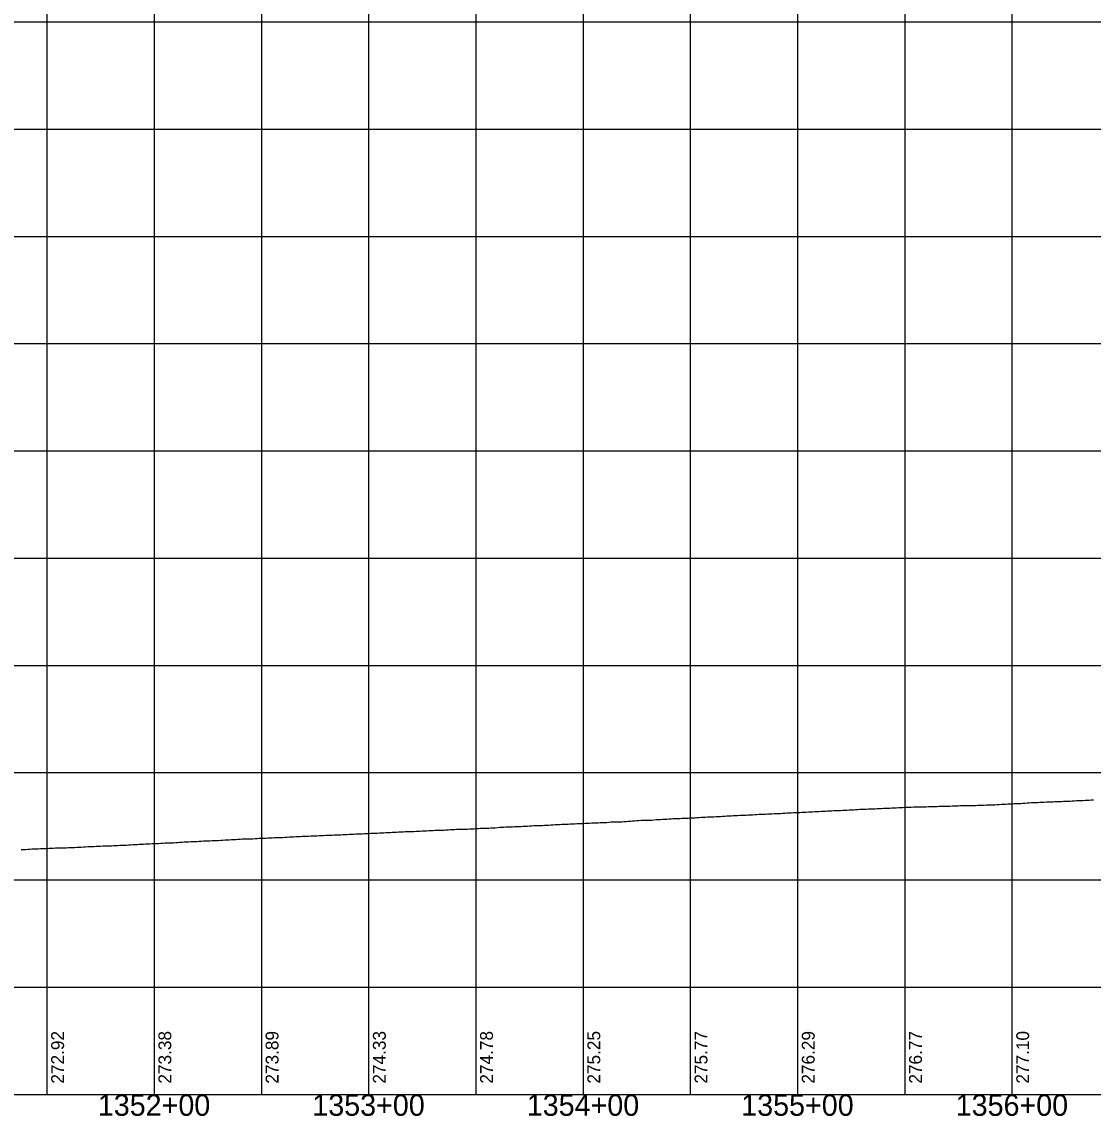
# Model space of a CAD drawing. Extents: x -90830 to 2015517, y -20856 to 836331.
# Drawn here: x 19662 to 20161, y 20053 to 20563 of the extents above; entities that cross this region are included whole.
import ezdxf

# ---------------------------------------------------------------- set-up
doc = ezdxf.new("R2010")
doc.units = 0
for name, color, linetype in [('Level 1', 7, 'Continuous'), ('RD_DDB_Profile_EX', 7, 'Continuous'), ('RD_DDB_StaTX', 7, 'Continuous'), ('RD_DDB_StripGrade', 7, 'Continuous'), ('RD_GPK_Profile_Cell', 7, 'Continuous')]:
    doc.layers.add(name, color=color, linetype=linetype)

msp = doc.modelspace()

# ---------------------------------------------------------------- linework, layer by layer
at = {"layer": 'Level 1'}
for p, q in [((19673.46, 21062.87), (19673.46, 20562.87)), ((19723.46, 21062.87), (19723.46, 20562.87)), ((19773.46, 21062.87), (19773.46, 20562.87)), ((19823.46, 21062.87), (19823.46, 20562.87)), ((19873.46, 21062.87), (19873.46, 20562.87)), ((19923.46, 21062.87), (19923.46, 20562.87)), ((19973.46, 21062.87), (19973.46, 20562.87)), ((20023.46, 21062.87), (20023.46, 20562.87)), ((20073.46, 21062.87), (20073.46, 20562.87)), ((20123.46, 21062.87), (20123.46, 20562.87)), ((19223.46, 20562.87), (20823.46, 20562.87)), ((19223.46, 20562.87), (20823.46, 20562.87)), ((19673.46, 20562.87), (19673.46, 20062.87)), ((19723.46, 20562.87), (19723.46, 20062.87)), ((19773.46, 20562.87), (19773.46, 20062.87)), ((19823.46, 20562.87), (19823.46, 20062.87)), ((19873.46, 20562.87), (19873.46, 20062.87)), ((19923.46, 20562.87), (19923.46, 20062.87)), ((19973.46, 20562.87), (19973.46, 20062.87)), ((20023.46, 20562.87), (20023.46, 20062.87)), ((20073.46, 20562.87), (20073.46, 20062.87)), ((20123.46, 20562.87), (20123.46, 20062.87)), ((19223.46, 20512.87), (20823.46, 20512.87)), ((19223.46, 20462.87), (20823.46, 20462.87)), ((19223.46, 20412.87), (20823.46, 20412.87)), ((19223.46, 20362.87), (20823.46, 20362.87)), ((19223.46, 20312.87), (20823.46, 20312.87)), ((19223.46, 20262.87), (20823.46, 20262.87)), ((19223.46, 20212.87), (20823.46, 20212.87)), ((19223.46, 20162.87), (20823.46, 20162.87)), ((19223.46, 20112.87), (20823.46, 20112.87)), ((19223.46, 20062.87), (20823.46, 20062.87))]:
    msp.add_line(p, q, dxfattribs=at)
at = {"layer": 'RD_DDB_Profile_EX'}
for points in [[(20040.51, 20195.15), (20041.51, 20195.19), (20042.51, 20195.2), (20043.51, 20195.29), (20044.51, 20195.35), (20045.51, 20195.4), (20046.51, 20195.44), (20047.51, 20195.5), (20048.51, 20195.59), (20049.51, 20195.59), (20050.51, 20195.65), (20051.51, 20195.74), (20052.51, 20195.79), (20053.51, 20195.84), (20054.51, 20195.89), (20055.51, 20195.9), (20056.51, 20195.94), (20057.51, 20195.99), (20058.51, 20196.04), (20059.51, 20196.05), (20060.51, 20196.14), (20061.51, 20196.19), (20062.51, 20196.2), (20063.51, 20196.25), (20064.51, 20196.3), (20065.51, 20196.34), (20066.51, 20196.35), (20067.51, 20196.4), (20068.51, 20196.49), (20069.51, 20196.5), (20070.51, 20196.55), (20071.51, 20196.6), (20072.51, 20196.65), (20073.51, 20196.74), (20074.51, 20196.75), (20075.51, 20196.75), (20076.51, 20196.76), (20077.51, 20196.85), (20078.51, 20196.86), (20079.51, 20196.9), (20080.51, 20196.95), (20081.51, 20196.95), (20082.51, 20196.95), (20083.51, 20196.96), (20084.51, 20197.01), (20085.51, 20197.05), (20086.51, 20197.05), (20087.51, 20197.06), (20088.51, 20197.12), (20089.51, 20197.2), (20090.51, 20197.2), (20091.51, 20197.17), (20092.51, 20197.25), (20093.51, 20197.21), (20094.51, 20197.26), (20095.51, 20197.32), (20096.51, 20197.37), (20097.51, 20197.41), (20098.51, 20197.42), (20099.51, 20197.51), (20100.51, 20197.51), (20101.51, 20197.52), (20102.51, 20197.52), (20103.51, 20197.52), (20104.51, 20197.57), (20105.51, 20197.62), (20106.51, 20197.62), (20107.51, 20197.63), (20108.51, 20197.67), (20109.51, 20197.68), (20110.51, 20197.73), (20111.51, 20197.78), (20112.51, 20197.82), (20113.51, 20197.83), (20114.51, 20197.88), (20115.51, 20197.93), (20116.51, 20197.98), (20117.51, 20198.04), (20118.51, 20198.13), (20119.51, 20198.17), (20120.51, 20198.19), (20121.51, 20198.28), (20122.51, 20198.33), (20123.51, 20198.38), (20124.51, 20198.42), (20125.51, 20198.43), (20126.51, 20198.48), (20127.51, 20198.53), (20128.51, 20198.58), (20129.51, 20198.64), (20130.51, 20198.74), (20131.51, 20198.83), (20132.51, 20198.88), (20133.51, 20198.92), (20134.51, 20198.93), (20135.51, 20198.98), (20136.51, 20199.03), (20137.51, 20199.08), (20138.51, 20199.13), (20139.51, 20199.18), (20140.51, 20199.23)], [(20140.51, 20199.23), (20141.51, 20199.28), (20142.51, 20199.33), (20143.51, 20199.38), (20144.51, 20199.43), (20145.51, 20199.47), (20146.51, 20199.48), (20147.51, 20199.53), (20148.51, 20199.57), (20149.51, 20199.58), (20150.51, 20199.63), (20151.51, 20199.68), (20152.51, 20199.74), (20153.51, 20199.82), (20154.51, 20199.83), (20155.51, 20199.88), (20156.51, 20199.93), (20157.51, 20199.97), (20158.51, 20199.99), (20159.51, 20200.08), (20160.51, 20200.12), (20161.51, 20200.13)], [(19940.51, 20189.93), (19941.51, 20189.98), (19942.51, 20190.02), (19943.51, 20190.04), (19944.51, 20190.18), (19945.51, 20190.24), (19946.51, 20190.33), (19947.51, 20190.38), (19948.51, 20190.48), (19949.51, 20190.53), (19950.51, 20190.63), (19951.51, 20190.67), (19952.51, 20190.67), (19953.51, 20190.67), (19954.51, 20190.68), (19955.51, 20190.78), (19956.51, 20190.88), (19957.51, 20190.98), (19958.51, 20191.03), (19959.51, 20191.08), (19960.51, 20191.13), (19961.51, 20191.18), (19962.51, 20191.23), (19963.51, 20191.28), (19964.51, 20191.33), (19965.51, 20191.43), (19966.51, 20191.47), (19967.51, 20191.48), (19968.51, 20191.53), (19969.51, 20191.63), (19970.51, 20191.67), (19971.51, 20191.67), (19972.51, 20191.68), (19973.51, 20191.73), (19974.51, 20191.82), (19975.51, 20191.83), (19976.51, 20191.88), (19977.51, 20191.98), (19978.51, 20192.03), (19979.51, 20192.08), (19980.51, 20192.18), (19981.51, 20192.22), (19982.51, 20192.23), (19983.51, 20192.28), (19984.51, 20192.33), (19985.51, 20192.38), (19986.51, 20192.43), (19987.51, 20192.48), (19988.51, 20192.53), (19989.51, 20192.58), (19990.51, 20192.67), (19991.51, 20192.68), (19992.51, 20192.73), (19993.51, 20192.83), (19994.51, 20192.88), (19995.51, 20192.93), (19996.51, 20192.97), (19997.51, 20192.98), (19998.51, 20193.03), (19999.51, 20193.08), (20000.51, 20193.18), (20001.51, 20193.22), (20002.51, 20193.23), (20003.51, 20193.28), (20004.51, 20193.38), (20005.51, 20193.43), (20006.51, 20193.48), (20007.51, 20193.52), (20008.51, 20193.53), (20009.51, 20193.62), (20010.51, 20193.63), (20011.51, 20193.72), (20012.51, 20193.77), (20013.51, 20193.77), (20014.51, 20193.82), (20015.51, 20193.87), (20016.51, 20193.93), (20017.51, 20194.02), (20018.51, 20194.07), (20019.51, 20194.12), (20020.51, 20194.17), (20021.51, 20194.22), (20022.51, 20194.31), (20023.51, 20194.31), (20024.51, 20194.32), (20025.51, 20194.41), (20026.51, 20194.46), (20027.51, 20194.51), (20028.51, 20194.56), (20029.51, 20194.61), (20030.51, 20194.66), (20031.51, 20194.71), (20032.51, 20194.75), (20033.51, 20194.8), (20034.51, 20194.85), (20035.51, 20194.86), (20036.51, 20194.95), (20037.51, 20195), (20038.51, 20195.01), (20039.51, 20195.1), (20040.51, 20195.15)], [(19840.51, 20185.37), (19841.51, 20185.37), (19842.51, 20185.38), (19843.51, 20185.47), (19844.51, 20185.48), (19845.51, 20185.53), (19846.51, 20185.58), (19847.51, 20185.63), (19848.51, 20185.68), (19849.51, 20185.77), (19850.51, 20185.77), (19851.51, 20185.82), (19852.51, 20185.87), (19853.51, 20185.92), (19854.51, 20185.97), (19855.51, 20186.02), (19856.51, 20186.06), (19857.51, 20186.07), (19858.51, 20186.12), (19859.51, 20186.21), (19860.51, 20186.26), (19861.51, 20186.35), (19862.51, 20186.35), (19863.51, 20186.4), (19864.51, 20186.45), (19865.51, 20186.49), (19866.51, 20186.49), (19867.51, 20186.49), (19868.51, 20186.54), (19869.51, 20186.58), (19870.51, 20186.59), (19871.51, 20186.64), (19872.51, 20186.73), (19873.51, 20186.79), (19874.51, 20186.88), (19875.51, 20186.92), (19876.51, 20186.93), (19877.51, 20186.97), (19878.51, 20186.97), (19879.51, 20187.03), (19880.51, 20187.12), (19881.51, 20187.12), (19882.51, 20187.18), (19883.51, 20187.28), (19884.51, 20187.37), (19885.51, 20187.42), (19886.51, 20187.47), (19887.51, 20187.52), (19888.51, 20187.56), (19889.51, 20187.53), (19890.51, 20187.63), (19891.51, 20187.72), (19892.51, 20187.77), (19893.51, 20187.77), (19894.51, 20187.82), (19895.51, 20187.87), (19896.51, 20187.93), (19897.51, 20187.98), (19898.51, 20188.08), (19899.51, 20188.13), (19900.51, 20188.18), (19901.51, 20188.23), (19902.51, 20188.27), (19903.51, 20188.27), (19904.51, 20188.28), (19905.51, 20188.33), (19906.51, 20188.42), (19907.51, 20188.43), (19908.51, 20188.48), (19909.51, 20188.58), (19910.51, 20188.62), (19911.51, 20188.63), (19912.51, 20188.73), (19913.51, 20188.77), (19914.51, 20188.78), (19915.51, 20188.83), (19916.51, 20188.88), (19917.51, 20188.93), (19918.51, 20188.98), (19919.51, 20189.03), (19920.51, 20189.08), (19921.51, 20189.12), (19922.51, 20189.12), (19923.51, 20189.14), (19924.51, 20189.23), (19925.51, 20189.28), (19926.51, 20189.34), (19927.51, 20189.43), (19928.51, 20189.47), (19929.51, 20189.47), (19930.51, 20189.49), (19931.51, 20189.57), (19932.51, 20189.58), (19933.51, 20189.63), (19934.51, 20189.68), (19935.51, 20189.79), (19936.51, 20189.87), (19937.51, 20189.87), (19938.51, 20189.88), (19939.51, 20189.97), (19940.51, 20189.93)], [(19740.51, 20180.75), (19741.51, 20180.71), (19742.51, 20180.77), (19743.51, 20180.82), (19744.51, 20180.87), (19745.51, 20180.93), (19746.51, 20181.03), (19747.51, 20181.07), (19748.51, 20181.08), (19749.51, 20181.13), (19750.51, 20181.18), (19751.51, 20181.19), (19752.51, 20181.28), (19753.51, 20181.29), (19754.51, 20181.35), (19755.51, 20181.44), (19756.51, 20181.49), (19757.51, 20181.49), (19758.51, 20181.55), (19759.51, 20181.64), (19760.51, 20181.69), (19761.51, 20181.75), (19762.51, 20181.84), (19763.51, 20181.89), (19764.51, 20181.94), (19765.51, 20181.98), (19766.51, 20181.93), (19767.51, 20181.94), (19768.51, 20181.99), (19769.51, 20182.05), (19770.51, 20182.1), (19771.51, 20182.2), (19772.51, 20182.29), (19773.51, 20182.3), (19774.51, 20182.34), (19775.51, 20182.35), (19776.51, 20182.4), (19777.51, 20182.45), (19778.51, 20182.5), (19779.51, 20182.55), (19780.51, 20182.6), (19781.51, 20182.64), (19782.51, 20182.69), (19783.51, 20182.7), (19784.51, 20182.79), (19785.51, 20182.84), (19786.51, 20182.89), (19787.51, 20182.94), (19788.51, 20182.98), (19789.51, 20183.02), (19790.51, 20183.03), (19791.51, 20183.13), (19792.51, 20183.17), (19793.51, 20183.22), (19794.51, 20183.27), (19795.51, 20183.31), (19796.51, 20183.35), (19797.51, 20183.37), (19798.51, 20183.46), (19799.51, 20183.46), (19800.51, 20183.48), (19801.51, 20183.57), (19802.51, 20183.62), (19803.51, 20183.64), (19804.51, 20183.73), (19805.51, 20183.73), (19806.51, 20183.74), (19807.51, 20183.8), (19808.51, 20183.88), (19809.51, 20183.84), (19810.51, 20183.9), (19811.51, 20183.99), (19812.51, 20184.04), (19813.51, 20184.05), (19814.51, 20184.15), (19815.51, 20184.2), (19816.51, 20184.25), (19817.51, 20184.3), (19818.51, 20184.34), (19819.51, 20184.34), (19820.51, 20184.35), (19821.51, 20184.45), (19822.51, 20184.5), (19823.51, 20184.55), (19824.51, 20184.59), (19825.51, 20184.64), (19826.51, 20184.64), (19827.51, 20184.69), (19828.51, 20184.74), (19829.51, 20184.79), (19830.51, 20184.84), (19831.51, 20184.89), (19832.51, 20184.98), (19833.51, 20185.03), (19834.51, 20185.08), (19835.51, 20185.12), (19836.51, 20185.18), (19837.51, 20185.27), (19838.51, 20185.27), (19839.51, 20185.32), (19840.51, 20185.37)], [(19661.51, 20176.98), (19662.51, 20177.04), (19663.51, 20177.09), (19664.51, 20177.19), (19665.51, 20177.24), (19666.51, 20177.29), (19667.51, 20177.29), (19668.51, 20177.3), (19669.51, 20177.39), (19670.51, 20177.44), (19671.51, 20177.44), (19672.51, 20177.44), (19673.51, 20177.5), (19674.51, 20177.59), (19675.51, 20177.64), (19676.51, 20177.69), (19677.51, 20177.74), (19678.51, 20177.78), (19679.51, 20177.79), (19680.51, 20177.83), (19681.51, 20177.83), (19682.51, 20177.88), (19683.51, 20177.93), (19684.51, 20177.98), (19685.51, 20178.03), (19686.51, 20178.04), (19687.51, 20178.13), (19688.51, 20178.13), (19689.51, 20178.19), (19690.51, 20178.28), (19691.51, 20178.34), (19692.51, 20178.43), (19693.51, 20178.42), (19694.51, 20178.39), (19695.51, 20178.49), (19696.51, 20178.58), (19697.51, 20178.62), (19698.51, 20178.64), (19699.51, 20178.72), (19700.51, 20178.73), (19701.51, 20178.77), (19702.51, 20178.76), (19703.51, 20178.77), (19704.51, 20178.86), (19705.51, 20178.86), (19706.51, 20178.91), (19707.51, 20179.01), (19708.51, 20179.05), (19709.51, 20179.05), (19710.51, 20179.11), (19711.51, 20179.21), (19712.51, 20179.26), (19713.51, 20179.31), (19714.51, 20179.36), (19715.51, 20179.42), (19716.51, 20179.5), (19717.51, 20179.51), (19718.51, 20179.56), (19719.51, 20179.61), (19720.51, 20179.66), (19721.51, 20179.7), (19722.51, 20179.75), (19723.51, 20179.76), (19724.51, 20179.85), (19725.51, 20179.9), (19726.51, 20179.99), (19727.51, 20180.04), (19728.51, 20180.08), (19729.51, 20180.1), (19730.51, 20180.18), (19731.51, 20180.18), (19732.51, 20180.18), (19733.51, 20180.28), (19734.51, 20180.33), (19735.51, 20180.39), (19736.51, 20180.45), (19737.51, 20180.55), (19738.51, 20180.6), (19739.51, 20180.66), (19740.51, 20180.75)]]:
    msp.add_lwpolyline(points, dxfattribs=at)
at = {"layer": 'RD_GPK_Profile_Cell'}
msp.add_line((19240.51, 20062.87), (21740.51, 20062.87), dxfattribs=at)

# ---------------------------------------------------------------- texts
at = {"layer": 'RD_DDB_StaTX'}
for s, p in [('1352+00', (19697.21, 20052.87)), ('1353+00', (19797.21, 20052.87)), ('1354+00', (19897.21, 20052.87)), ('1355+00', (19997.21, 20052.87)), ('1356+00', (20097.21, 20052.87))]:
    msp.add_text(s, height=10, dxfattribs=at).set_placement(p)
at = {"layer": 'RD_DDB_StripGrade'}
for s, p in [('272.92', (19681.46, 20067.87)), ('273.38', (19731.46, 20067.87)), ('273.89', (19781.46, 20067.87)), ('274.33', (19831.46, 20067.87)), ('274.78', (19881.46, 20067.87)), ('275.25', (19931.46, 20067.87)), ('275.77', (19981.46, 20067.87)), ('276.29', (20031.46, 20067.87)), ('276.77', (20081.46, 20067.87)), ('277.10', (20131.46, 20067.87))]:
    msp.add_text(s, height=6, rotation=90, dxfattribs=at).set_placement(p)

doc.saveas('drawing.dxf')
